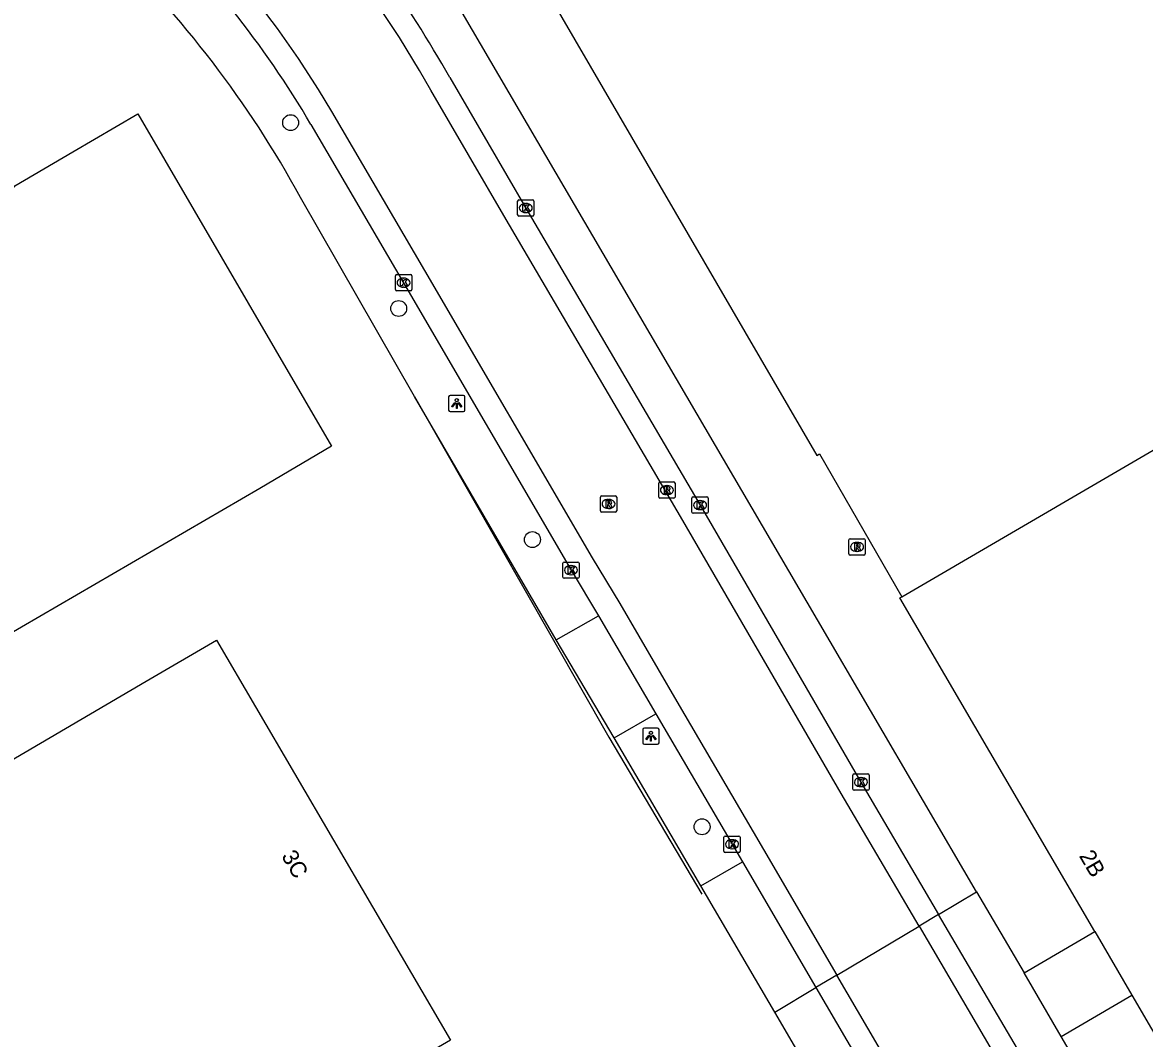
# Model space of a CAD drawing. Extents: x 157692 to 159670, y 381454 to 383289.
# Drawn here: x 159002.3 to 159071.3, y 382428.2 to 382490.6 of the extents above; entities that cross this region are included whole.
import ezdxf

# ---------------------------------------------------------------- set-up
doc = ezdxf.new("R2010")
doc.units = 0
for name, color, linetype in [('IMGEO_Boom', 7, 'Continuous'), ('IMGEO_Hek', 7, 'Continuous'), ('IMGEO_Kolk', 7, 'Continuous'), ('IMGEO_Lichtpunt', 7, 'Continuous'), ('IMGEO_Pand', 7, 'Continuous'), ('IMGEO_Pand_nummerreeks', 7, 'Continuous'), ('IMGEO_Parkeervlak_gesloten', 7, 'Continuous'), ('IMGEO_Parkeervlak_open', 7, 'Continuous'), ('IMGEO_Rijbaan_lokaal_gesloten', 7, 'Continuous'), ('IMGEO_Rioolput', 7, 'Continuous'), ('IMGEO_Voetpad_gesloten', 7, 'Continuous'), ('IMGEO_Voetpad_open', 7, 'Continuous')]:
    doc.layers.add(name, color=color, linetype=linetype)

msp = doc.modelspace()

# ---------------------------------------------------------------- linework, layer by layer
at = {"layer": 'IMGEO_Boom'}
for centre in [(159018.805, 382484.428), (159025.445, 382473.008), (159033.662, 382458.81), (159044.085, 382441.167)]:
    msp.add_circle(centre, 0.489, dxfattribs=at)
at = {"layer": 'IMGEO_Hek'}
msp.add_lwpolyline([(159026.422, 382467.604), (159038.35, 382446.682), (159044.078, 382437.035)], dxfattribs=at)
at = {"layer": 'IMGEO_Kolk'}
for p, q in [((159032.754, 382478.758), (159032.754, 382479.61)), ((159032.829, 382479.684), (159033.681, 382479.684)), ((159033.755, 382479.61), (159033.755, 382478.758)), ((159033.265, 382478.904), (159033.24, 382478.904)), ((159033.242, 382479.464), (159033.267, 382479.464)), ((159033.681, 382478.684), (159032.829, 382478.684)), ((159025.243, 382474.17), (159025.243, 382475.022)), ((159025.318, 382475.096), (159026.17, 382475.096)), ((159025.731, 382474.876), (159025.756, 382474.876)), ((159026.244, 382475.022), (159026.244, 382474.17)), ((159026.17, 382474.096), (159025.318, 382474.096)), ((159025.754, 382474.316), (159025.729, 382474.316)), ((159043.46, 382460.505), (159043.46, 382461.357)), ((159043.535, 382461.431), (159044.387, 382461.431)), ((159043.948, 382461.211), (159043.973, 382461.211)), ((159044.461, 382461.357), (159044.461, 382460.505)), ((159044.387, 382460.431), (159043.535, 382460.431)), ((159043.971, 382460.651), (159043.946, 382460.651)), ((159035.531, 382456.508), (159035.531, 382457.36)), ((159035.606, 382457.434), (159036.458, 382457.434)), ((159036.019, 382457.214), (159036.044, 382457.214)), ((159036.532, 382457.36), (159036.532, 382456.508)), ((159036.458, 382456.434), (159035.606, 382456.434)), ((159036.042, 382456.654), (159036.017, 382456.654)), ((159053.349, 382443.487), (159053.349, 382444.339)), ((159053.424, 382444.413), (159054.276, 382444.413)), ((159053.837, 382444.193), (159053.862, 382444.193)), ((159054.35, 382444.339), (159054.35, 382443.487)), ((159054.276, 382443.413), (159053.424, 382443.413)), ((159053.86, 382443.633), (159053.835, 382443.633)), ((159045.425, 382439.67), (159045.425, 382440.522)), ((159045.5, 382440.596), (159046.352, 382440.596)), ((159045.913, 382440.376), (159045.938, 382440.376)), ((159046.426, 382440.522), (159046.426, 382439.67)), ((159045.936, 382439.816), (159045.911, 382439.816)), ((159046.352, 382439.596), (159045.5, 382439.596))]:
    msp.add_line(p, q, dxfattribs=at)
for points in [[(159032.754, 382478.758), (159032.754, 382479.61)], [(159032.829, 382479.684), (159033.681, 382479.684)], [(159033.755, 382479.61), (159033.755, 382478.758)], [(159033.075, 382479.384), (159033.198, 382479.384), (159033.198, 382479.233), (159033.328, 382479.384), (159033.492, 382479.384), (159033.346, 382479.233), (159033.499, 382478.984), (159033.347, 382478.984), (159033.262, 382479.148), (159033.198, 382479.081), (159033.198, 382478.984), (159033.075, 382478.984), (159033.075, 382479.384)], [(159033.681, 382478.684), (159032.829, 382478.684)], [(159025.243, 382474.17), (159025.243, 382475.022)], [(159025.318, 382475.096), (159026.17, 382475.096)], [(159025.564, 382474.796), (159025.687, 382474.796), (159025.687, 382474.645), (159025.817, 382474.796), (159025.981, 382474.796), (159025.835, 382474.645), (159025.988, 382474.396), (159025.836, 382474.396), (159025.751, 382474.56), (159025.687, 382474.493), (159025.687, 382474.396), (159025.564, 382474.396), (159025.564, 382474.796)], [(159026.244, 382475.022), (159026.244, 382474.17)], [(159026.17, 382474.096), (159025.318, 382474.096)], [(159043.46, 382460.505), (159043.46, 382461.357)], [(159043.535, 382461.431), (159044.387, 382461.431)], [(159043.781, 382461.131), (159043.904, 382461.131), (159043.904, 382460.98), (159044.034, 382461.131), (159044.198, 382461.131), (159044.052, 382460.98), (159044.205, 382460.731), (159044.053, 382460.731), (159043.968, 382460.895), (159043.904, 382460.828), (159043.904, 382460.731), (159043.781, 382460.731), (159043.781, 382461.131)], [(159044.461, 382461.357), (159044.461, 382460.505)], [(159044.387, 382460.431), (159043.535, 382460.431)], [(159035.531, 382456.508), (159035.531, 382457.36)], [(159035.606, 382457.434), (159036.458, 382457.434)], [(159035.852, 382457.134), (159035.975, 382457.134), (159035.975, 382456.983), (159036.105, 382457.134), (159036.269, 382457.134), (159036.123, 382456.983), (159036.276, 382456.734), (159036.124, 382456.734), (159036.039, 382456.898), (159035.975, 382456.831), (159035.975, 382456.734), (159035.852, 382456.734), (159035.852, 382457.134)], [(159036.532, 382457.36), (159036.532, 382456.508)], [(159036.458, 382456.434), (159035.606, 382456.434)], [(159053.349, 382443.487), (159053.349, 382444.339)], [(159053.424, 382444.413), (159054.276, 382444.413)], [(159053.67, 382444.113), (159053.793, 382444.113), (159053.793, 382443.962), (159053.923, 382444.113), (159054.087, 382444.113), (159053.941, 382443.962), (159054.094, 382443.713), (159053.942, 382443.713), (159053.857, 382443.877), (159053.793, 382443.81), (159053.793, 382443.713), (159053.67, 382443.713), (159053.67, 382444.113)], [(159054.35, 382444.339), (159054.35, 382443.487)], [(159054.276, 382443.413), (159053.424, 382443.413)], [(159045.425, 382439.67), (159045.425, 382440.522)], [(159045.5, 382440.596), (159046.352, 382440.596)], [(159045.746, 382440.296), (159045.869, 382440.296), (159045.869, 382440.145), (159045.999, 382440.296), (159046.163, 382440.296), (159046.017, 382440.145), (159046.17, 382439.896), (159046.018, 382439.896), (159045.933, 382440.06), (159045.869, 382439.993), (159045.869, 382439.896), (159045.746, 382439.896), (159045.746, 382440.296)], [(159046.426, 382440.522), (159046.426, 382439.67)], [(159046.352, 382439.596), (159045.5, 382439.596)]]:
    msp.add_lwpolyline(points, dxfattribs=at)
for centre, start, end in [((159032.831, 382479.608), 91.55205, 178.44795), ((159032.831, 382479.608), 91.55205, 178.44795), ((159033.679, 382479.608), 1.55205, 88.44795), ((159033.679, 382479.608), 1.55205, 88.44795), ((159032.831, 382478.76), 181.55205, 268.44795), ((159032.831, 382478.76), 181.55205, 268.44795), ((159033.679, 382478.76), 271.55205, 358.44795), ((159033.679, 382478.76), 271.55205, 358.44795), ((159025.32, 382475.02), 91.55205, 178.44795), ((159025.32, 382475.02), 91.55205, 178.44795), ((159026.168, 382475.02), 1.55205, 88.44795), ((159026.168, 382475.02), 1.55205, 88.44795), ((159025.32, 382474.172), 181.55205, 268.44795), ((159025.32, 382474.172), 181.55205, 268.44795), ((159026.168, 382474.172), 271.55205, 358.44795), ((159026.168, 382474.172), 271.55205, 358.44795), ((159043.537, 382461.355), 91.55205, 178.44795), ((159043.537, 382461.355), 91.55205, 178.44795), ((159044.385, 382461.355), 1.55205, 88.44795), ((159044.385, 382461.355), 1.55205, 88.44795), ((159043.537, 382460.507), 181.55205, 268.44795), ((159043.537, 382460.507), 181.55205, 268.44795), ((159044.385, 382460.507), 271.55205, 358.44795), ((159044.385, 382460.507), 271.55205, 358.44795), ((159035.608, 382457.358), 91.55205, 178.44795), ((159035.608, 382457.358), 91.55205, 178.44795), ((159036.456, 382457.358), 1.55205, 88.44795), ((159036.456, 382457.358), 1.55205, 88.44795), ((159035.608, 382456.51), 181.55205, 268.44795), ((159035.608, 382456.51), 181.55205, 268.44795), ((159036.456, 382456.51), 271.55205, 358.44795), ((159036.456, 382456.51), 271.55205, 358.44795), ((159053.426, 382444.337), 91.55205, 178.44795), ((159053.426, 382444.337), 91.55205, 178.44795), ((159054.274, 382444.337), 1.55205, 88.44795), ((159054.274, 382444.337), 1.55205, 88.44795), ((159053.426, 382443.489), 181.55205, 268.44795), ((159053.426, 382443.489), 181.55205, 268.44795), ((159054.274, 382443.489), 271.55205, 358.44795), ((159054.274, 382443.489), 271.55205, 358.44795), ((159045.502, 382440.52), 91.55205, 178.44795), ((159045.502, 382440.52), 91.55205, 178.44795), ((159046.35, 382440.52), 1.55205, 88.44795), ((159046.35, 382440.52), 1.55205, 88.44795), ((159045.502, 382439.672), 181.55205, 268.44795), ((159045.502, 382439.672), 181.55205, 268.44795), ((159046.35, 382439.672), 271.55205, 358.44795), ((159046.35, 382439.672), 271.55205, 358.44795)]:
    msp.add_arc(centre, 0.0765, start, end, dxfattribs=at)
for centre, major_axis, ratio, start_param, end_param in [((159033.241, 382479.184), (-0.387, 0.002), 0.722429, 4.712389, 7.853982), ((159033.266, 382479.184), (-0.39, 0.002), 0.717154, 1.570796, 4.712389), ((159025.73, 382474.596), (-0.387, 0.002), 0.722429, 4.712389, 7.853982), ((159025.755, 382474.596), (-0.39, 0.002), 0.717154, 1.570796, 4.712389), ((159043.947, 382460.931), (-0.387, 0.002), 0.722429, 4.712389, 7.853982), ((159043.972, 382460.931), (-0.39, 0.002), 0.717154, 1.570796, 4.712389), ((159036.018, 382456.934), (-0.387, 0.002), 0.722429, 4.712389, 7.853982), ((159036.043, 382456.934), (-0.39, 0.002), 0.717154, 1.570796, 4.712389), ((159053.836, 382443.913), (-0.387, 0.002), 0.722429, 4.712389, 7.853982), ((159053.861, 382443.913), (-0.39, 0.002), 0.717154, 1.570796, 4.712389), ((159045.912, 382440.096), (-0.387, 0.002), 0.722429, 4.712389, 7.853982), ((159045.937, 382440.096), (-0.39, 0.002), 0.717154, 1.570796, 4.712389)]:
    msp.add_ellipse(centre, major_axis=major_axis, ratio=ratio, start_param=start_param, end_param=end_param, dxfattribs=at)
at = {"layer": 'IMGEO_Lichtpunt'}
for p, q in [((159028.515, 382467.578), (159028.515, 382466.771)), ((159028.515, 382467.578), (159028.515, 382466.771)), ((159029.417, 382467.673), (159028.609, 382467.673)), ((159029.417, 382467.673), (159028.609, 382467.673)), ((159029.511, 382466.771), (159029.511, 382467.578)), ((159029.511, 382466.771), (159029.511, 382467.578)), ((159028.609, 382466.677), (159029.417, 382466.677)), ((159028.609, 382466.677), (159029.417, 382466.677)), ((159041.347, 382447.236), (159040.539, 382447.236)), ((159041.347, 382447.236), (159040.539, 382447.236)), ((159040.445, 382447.141), (159040.445, 382446.334)), ((159040.445, 382447.141), (159040.445, 382446.334)), ((159041.441, 382446.334), (159041.441, 382447.141)), ((159041.441, 382446.334), (159041.441, 382447.141)), ((159040.539, 382446.24), (159041.347, 382446.24)), ((159040.539, 382446.24), (159041.347, 382446.24))]:
    msp.add_line(p, q, dxfattribs=at)
for points in [[(159028.889, 382467.242), (159028.928, 382467.214), (159028.74, 382466.952), (159028.702, 382466.979), (159028.889, 382467.242)], [(159028.991, 382467.194), (159029.038, 382467.194), (159029.038, 382466.872), (159028.991, 382466.872), (159028.991, 382467.194)], [(159029.101, 382467.214), (159029.139, 382467.241), (159029.326, 382466.979), (159029.287, 382466.951), (159029.101, 382467.214)], [(159040.819, 382446.805), (159040.858, 382446.777), (159040.67, 382446.515), (159040.632, 382446.542), (159040.819, 382446.805)], [(159040.921, 382446.757), (159040.968, 382446.757), (159040.968, 382446.435), (159040.921, 382446.435), (159040.921, 382446.757)], [(159041.031, 382446.777), (159041.069, 382446.804), (159041.256, 382446.542), (159041.217, 382446.514), (159041.031, 382446.777)]]:
    msp.add_lwpolyline(points, dxfattribs=at)
for centre in [(159029.014, 382467.376), (159040.944, 382446.939)]:
    msp.add_circle(centre, 0.0994, dxfattribs=at)
for centre, start, end in [((159028.609, 382467.578), 90, 180), ((159028.609, 382467.578), 90, 180), ((159029.417, 382467.578), 0, 90), ((159029.417, 382467.578), 0, 90), ((159028.609, 382466.771), 180, 270), ((159028.609, 382466.771), 180, 270), ((159029.417, 382466.771), 270, 0), ((159029.417, 382466.771), 270, 360), ((159040.539, 382447.141), 90, 180), ((159040.539, 382447.141), 90, 180), ((159041.347, 382447.141), 0, 90), ((159041.347, 382447.141), 0, 90), ((159040.539, 382446.334), 180, 270), ((159040.539, 382446.334), 180, 270), ((159041.347, 382446.334), 270, 0), ((159041.347, 382446.334), 270, 360)]:
    msp.add_arc(centre, 0.0946, start, end, dxfattribs=at)
at = {"layer": 'IMGEO_Pand'}
for points in [[(158996.474, 382472.93), (159000, 382477.913), (159001.864, 382480.547), (159005.428, 382482.636), (159009.414, 382484.973), (159021.306, 382464.558), (159016.914, 382461.96), (159000, 382452.118), (158989.126, 382445.79), (158987.396, 382448.764), (158979.044, 382448.602)], [(159056.354, 382455.299), (159107.071, 382484.896)], [(159068.209, 382434.724), (159056.234, 382455.229), (159056.354, 382455.299)], [(159009.927, 382450.112), (159014.241, 382452.638), (159028.63, 382428.067), (159024.316, 382425.541), (159000, 382411.344), (158986.177, 382403.274), (158971.822, 382427.771), (159000, 382444.292), (159009.927, 382450.112)], [(159068.209, 382434.724), (159070.492, 382430.815)], [(159070.492, 382430.815), (159076.383, 382420.728)]]:
    msp.add_lwpolyline(points, dxfattribs=at)
at = {"layer": 'IMGEO_Parkeervlak_gesloten'}
for points in [[(159060.954, 382437.177), (159051.18, 382453.885), (159024.202, 382500), (159021.942, 382503.864), (159019.543, 382505.58), (159013.248, 382510.083)], [(159013.348, 382510.214), (159019.669, 382505.708), (159025.109, 382509.19), (159030.428, 382500), (159031.228, 382498.617), (159031.053, 382498.515), (159051.134, 382463.978), (159051.295, 382464.072), (159056.354, 382455.299)], [(159060.954, 382437.177), (159063.873, 382432.188)], [(159072.057, 382418.198), (159066.152, 382428.292)]]:
    msp.add_lwpolyline(points, dxfattribs=at)
at = {"layer": 'IMGEO_Parkeervlak_open'}
msp.add_lwpolyline([(159058.62, 382435.786), (159060.954, 382437.177)], dxfattribs=at)
at = {"layer": 'IMGEO_Rijbaan_lokaal_gesloten'}
for points in [[(159057.417, 382435.069), (159052.64, 382443.207), (159047.633, 382451.825), (159042.751, 382460.225), (159032.045, 382478.475), (159027.416, 382486.418), (159026.715, 382487.638), (159025.484, 382489.659), (159024.19, 382491.633), (159022.831, 382493.563), (159021.409, 382495.446), (159019.924, 382497.281), (159018.37, 382499.077), (159017.652, 382499.867), (159016.012, 382501.587), (159013.027, 382504.515), (159010.539, 382506.728), (159008.625, 382508.326), (159008.184, 382508.674), (159006.936, 382509.591)], [(159003.465, 382504.672), (159004.627, 382503.787), (159006.63, 382502.16), (159007.916, 382501.044), (159011.265, 382498.052), (159013.689, 382495.479), (159015.181, 382493.779), (159016.609, 382492.025), (159017.973, 382490.221), (159019.271, 382488.368), (159020.499, 382486.473), (159021.318, 382485.118), (159027.04, 382475.353), (159037.324, 382457.7), (159039.023, 382454.885), (159042.54, 382448.866), (159047.22, 382440.857), (159047.862, 382439.775), (159052.365, 382432.057)], [(159028.583, 382487.197), (159033.254, 382479.182), (159043.96, 382460.931), (159048.843, 382452.528), (159053.849, 382443.913), (159058.62, 382435.786)], [(159020.052, 382484.312), (159025.745, 382474.596), (159036.034, 382456.935), (159037.724, 382454.135)], [(159037.724, 382454.135), (159041.243, 382448.113)], [(159041.243, 382448.113), (159045.927, 382440.096), (159046.569, 382439.014)], [(159046.569, 382439.014), (159051.076, 382431.289)], [(159058.62, 382435.786), (159057.417, 382435.069)], [(159159.071, 382263.958), (159143.881, 382289.925), (159135.842, 382303.553), (159123.237, 382325.137), (159112.833, 382342.992), (159103.311, 382359.352), (159092.391, 382378.068), (159085.401, 382390.018), (159082.875, 382394.336), (159073.439, 382410.444), (159063.472, 382427.52), (159058.62, 382435.786)], [(159052.365, 382432.057), (159057.417, 382435.069)], [(159057.417, 382435.069), (159062.264, 382426.813), (159072.23, 382409.737), (159081.667, 382393.629), (159084.192, 382389.311), (159091.182, 382377.362), (159102.101, 382358.647), (159111.623, 382342.287), (159122.028, 382324.432), (159134.633, 382302.847), (159145.148, 382284.823), (159155.325, 382267.42), (159157.641, 382263.44), (159174.5, 382234.542)], [(159052.365, 382432.057), (159051.076, 382431.289)], [(159141.5, 382279.352), (159140.807, 382280.534), (159135.154, 382290.23), (159121.972, 382312.81), (159117.324, 382320.793), (159106.453, 382339.3), (159096.676, 382356.151), (159094.603, 382359.781), (159086.295, 382373.984), (159079.253, 382386.255), (159076.612, 382390.6), (159076.469, 382390.805), (159067.432, 382406.325), (159066.321, 382408.255), (159063.794, 382412.515), (159052.365, 382432.057)], [(159051.076, 382431.289), (159062.502, 382411.754)]]:
    msp.add_lwpolyline(points, dxfattribs=at)
for centre, radius, start, end in [((158965.452, 382451.708), 72.422, 29.34257, 41.82164), ((158967.509, 382453.486), 60.918, 30.39972, 46.43439)]:
    msp.add_arc(centre, radius, start, end, dxfattribs=at)
at = {"layer": 'IMGEO_Rioolput'}
for p, q in [((159041.497, 382462.353), (159042.349, 382462.353)), ((159041.422, 382461.427), (159041.422, 382462.279)), ((159041.91, 382462.133), (159041.935, 382462.133)), ((159042.423, 382462.279), (159042.423, 382461.427)), ((159037.837, 382460.576), (159037.837, 382461.428)), ((159037.912, 382461.502), (159038.764, 382461.502)), ((159038.325, 382461.282), (159038.35, 382461.282)), ((159038.838, 382461.428), (159038.838, 382460.576)), ((159042.349, 382461.353), (159041.497, 382461.353)), ((159041.933, 382461.573), (159041.908, 382461.573)), ((159038.764, 382460.502), (159037.912, 382460.502)), ((159038.348, 382460.722), (159038.323, 382460.722)), ((159053.106, 382457.937), (159053.106, 382458.789)), ((159053.181, 382458.863), (159054.033, 382458.863)), ((159053.594, 382458.643), (159053.619, 382458.643)), ((159054.107, 382458.789), (159054.107, 382457.937)), ((159054.033, 382457.863), (159053.181, 382457.863)), ((159053.617, 382458.083), (159053.592, 382458.083))]:
    msp.add_line(p, q, dxfattribs=at)
for points in [[(159041.497, 382462.353), (159042.349, 382462.353)], [(159041.422, 382461.427), (159041.422, 382462.279)], [(159042.011, 382462.051), (159041.759, 382462.053), (159041.759, 382461.653)], [(159041.759, 382461.653), (159041.883, 382461.653), (159041.883, 382461.815), (159041.894, 382461.815)], [(159041.937, 382461.972), (159041.883, 382461.972), (159041.883, 382461.891)], [(159041.883, 382461.891), (159041.935, 382461.891)], [(159041.941, 382461.786), (159042.012, 382461.653), (159042.152, 382461.653), (159042.087, 382461.779)], [(159042.423, 382462.279), (159042.423, 382461.427)], [(159037.837, 382460.576), (159037.837, 382461.428)], [(159037.912, 382461.502), (159038.764, 382461.502)], [(159038.426, 382461.2), (159038.174, 382461.202), (159038.174, 382460.802)], [(159038.352, 382461.121), (159038.298, 382461.121), (159038.298, 382461.04)], [(159038.298, 382461.04), (159038.35, 382461.04)], [(159038.838, 382461.428), (159038.838, 382460.576)], [(159042.349, 382461.353), (159041.497, 382461.353)], [(159038.764, 382460.502), (159037.912, 382460.502)], [(159038.174, 382460.802), (159038.298, 382460.802), (159038.298, 382460.964), (159038.309, 382460.964)], [(159038.356, 382460.935), (159038.427, 382460.802), (159038.567, 382460.802), (159038.502, 382460.928)], [(159053.106, 382457.937), (159053.106, 382458.789)], [(159053.181, 382458.863), (159054.033, 382458.863)], [(159053.695, 382458.561), (159053.443, 382458.563), (159053.443, 382458.163)], [(159053.443, 382458.163), (159053.567, 382458.163), (159053.567, 382458.325), (159053.578, 382458.325)], [(159053.621, 382458.482), (159053.567, 382458.482), (159053.567, 382458.401)], [(159053.567, 382458.401), (159053.619, 382458.401)], [(159053.625, 382458.296), (159053.696, 382458.163), (159053.836, 382458.163), (159053.771, 382458.289)], [(159054.107, 382458.789), (159054.107, 382457.937)], [(159054.033, 382457.863), (159053.181, 382457.863)]]:
    msp.add_lwpolyline(points, dxfattribs=at)
for centre, radius, start, end in [((159041.499, 382462.277), 0.0765, 91.55205, 178.44795), ((159041.499, 382462.277), 0.0765, 91.55205, 178.44795), ((159042.347, 382462.277), 0.0765, 1.55205, 88.44795), ((159042.347, 382462.277), 0.0765, 1.55205, 88.44795), ((159041.893, 382461.762), 0.0533, 26.02933, 88.69889), ((159041.919, 382462.08), 0.19, 274.7715, 282.96867), ((159041.943, 382461.876), 0.0964, 77.00612, 93.18647), ((159041.957, 382461.933), 0.0378, 276.66336, 79.67722), ((159042.01, 382461.941), 0.109, 350.36119, 89.41601), ((159042.008, 382461.941), 0.112, 277.58423, 350.98172), ((159041.992, 382461.726), 0.108, 29.51342, 73.79051), ((159037.914, 382461.426), 0.0765, 91.55205, 178.44795), ((159037.914, 382461.426), 0.0765, 91.55205, 178.44795), ((159038.334, 382461.229), 0.19, 274.7715, 282.96867), ((159038.358, 382461.025), 0.0964, 77.00612, 93.18647), ((159038.372, 382461.082), 0.0378, 276.66336, 79.67722), ((159038.425, 382461.09), 0.109, 350.36119, 89.41601), ((159038.423, 382461.09), 0.112, 277.58423, 350.98172), ((159038.407, 382460.875), 0.108, 29.51342, 73.79051), ((159038.762, 382461.426), 0.0765, 1.55205, 88.44795), ((159038.762, 382461.426), 0.0765, 1.55205, 88.44795), ((159041.499, 382461.429), 0.0765, 181.55205, 268.44795), ((159041.499, 382461.429), 0.0765, 181.55205, 268.44795), ((159042.347, 382461.429), 0.0765, 271.55205, 358.44795), ((159042.347, 382461.429), 0.0765, 271.55205, 358.44795), ((159037.914, 382460.578), 0.0765, 181.55205, 268.44795), ((159037.914, 382460.578), 0.0765, 181.55205, 268.44795), ((159038.308, 382460.911), 0.0533, 26.02933, 88.69889), ((159038.762, 382460.578), 0.0765, 271.55205, 358.44795), ((159038.762, 382460.578), 0.0765, 271.55205, 358.44795), ((159053.183, 382458.787), 0.0765, 91.55205, 178.44795), ((159053.183, 382458.787), 0.0765, 91.55205, 178.44795), ((159053.577, 382458.272), 0.0533, 26.02933, 88.69889), ((159053.603, 382458.59), 0.19, 274.7715, 282.96867), ((159053.627, 382458.386), 0.0964, 77.00612, 93.18647), ((159053.641, 382458.443), 0.0378, 276.66336, 79.67722), ((159053.694, 382458.451), 0.109, 350.36119, 89.41601), ((159053.692, 382458.451), 0.112, 277.58423, 350.98172), ((159053.676, 382458.236), 0.108, 29.51342, 73.79051), ((159054.031, 382458.787), 0.0765, 1.55205, 88.44795), ((159054.031, 382458.787), 0.0765, 1.55205, 88.44795), ((159053.183, 382457.939), 0.0765, 181.55205, 268.44795), ((159053.183, 382457.939), 0.0765, 181.55205, 268.44795), ((159054.031, 382457.939), 0.0765, 271.55205, 358.44795), ((159054.031, 382457.939), 0.0765, 271.55205, 358.44795)]:
    msp.add_arc(centre, radius, start, end, dxfattribs=at)
for centre, major_axis, ratio, start_param, end_param in [((159041.909, 382461.853), (-0.387, 0.002), 0.722429, 4.712389, 7.853982), ((159041.934, 382461.853), (-0.39, 0.002), 0.717154, 1.570796, 4.712389), ((159038.324, 382461.002), (-0.387, 0.002), 0.722429, 4.712389, 7.853982), ((159038.349, 382461.002), (-0.39, 0.002), 0.717154, 1.570796, 4.712389), ((159053.593, 382458.363), (-0.387, 0.002), 0.722429, 4.712389, 7.853982), ((159053.618, 382458.363), (-0.39, 0.002), 0.717154, 1.570796, 4.712389)]:
    msp.add_ellipse(centre, major_axis=major_axis, ratio=ratio, start_param=start_param, end_param=end_param, dxfattribs=at)
at = {"layer": 'IMGEO_Voetpad_gesloten'}
for points in [[(159063.873, 382432.188), (159068.209, 382434.724)], [(159066.152, 382428.292), (159063.873, 382432.188)], [(159066.152, 382428.292), (159070.492, 382430.815)]]:
    msp.add_lwpolyline(points, dxfattribs=at)
at = {"layer": 'IMGEO_Voetpad_open'}
for points in [[(159035.125, 382452.659), (159026.422, 382467.604), (159019.413, 382479.835)], [(159035.125, 382452.659), (159037.724, 382454.135)], [(159038.682, 382446.625), (159035.125, 382452.659)], [(159038.682, 382446.625), (159041.243, 382448.113)], [(159044.016, 382437.53), (159038.682, 382446.625)], [(159044.016, 382437.53), (159046.569, 382439.014)], [(159048.553, 382429.785), (159044.016, 382437.53)], [(159048.553, 382429.785), (159051.076, 382431.289)], [(159082.624, 382371.462), (159048.553, 382429.785)]]:
    msp.add_lwpolyline(points, dxfattribs=at)
msp.add_arc((158961.951, 382448.353), 65.521, 28.71671, 46.094, dxfattribs=at)

# ---------------------------------------------------------------- texts
at = {"layer": 'IMGEO_Pand_nummerreeks'}
for s, rotation, p in [('3C', 300.35362, (159018.211, 382439.367)), ('2B', 300.28634, (159067.227, 382439.379))]:
    msp.add_text(s, height=1, rotation=rotation, dxfattribs=at).set_placement(p)

doc.saveas('drawing.dxf')
